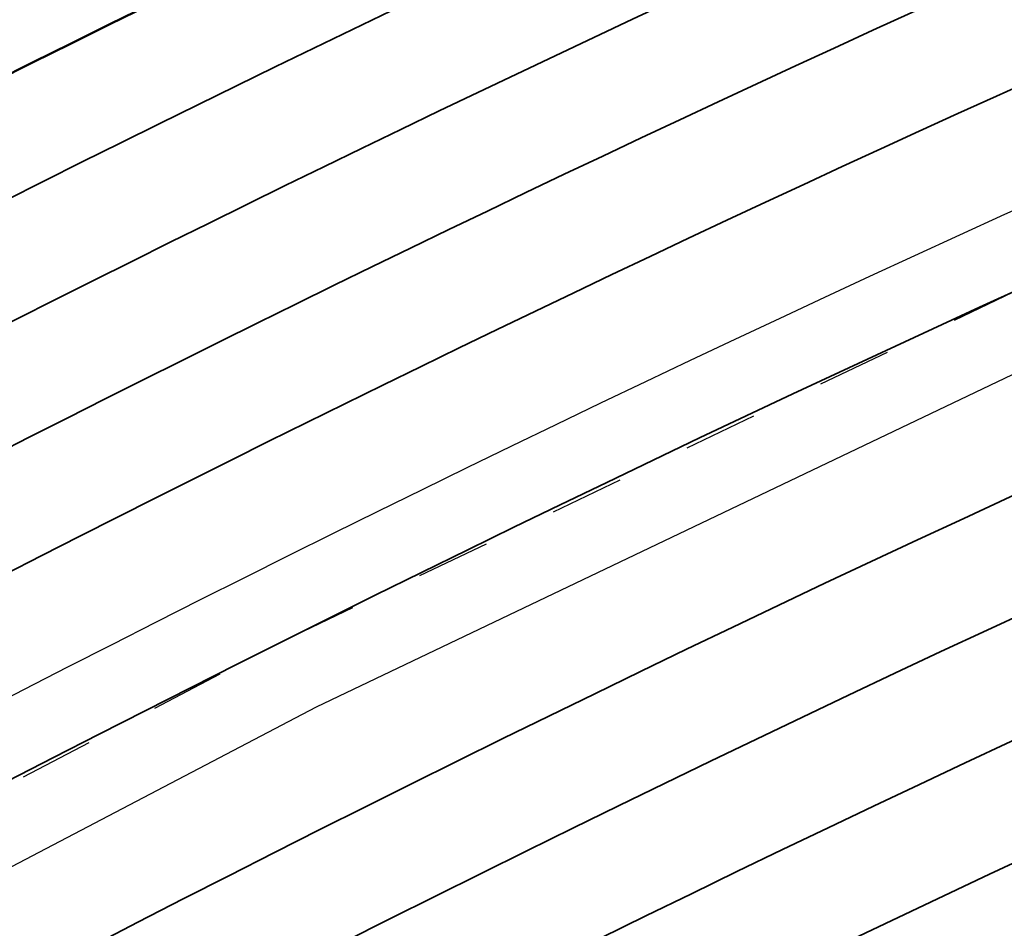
# Model space of a CAD drawing. Header units: metres. Extents: x -502 to 161, y -108 to 174.
# Tile 232 of 656: x -249.25 to -247.93, y -12.48 to -11.26. Entities that reach past the tile are written whole.
import ezdxf

# ---------------------------------------------------------------- set-up
doc = ezdxf.new("R2010")
doc.units = ezdxf.units.M
doc.header["$LTSCALE"] = 0.1
doc.linetypes.add('2-1', pattern=[0.17, 0.06, -0.025, 0.06, -0.025])
doc.linetypes.add('237', pattern=[93, 75, -18])
for name, color, linetype in [('BRI31-005.05-5p02-Koordinierung Lageplan 4. BA ZOB West 2022-06-15', 7, 'Continuous'), ('BRI31-005.06-5f07-Koordinierung Lageplan 4. BA ZOB Fernbusbahnh', 7, 'Continuous'), ('BRI31-005.07-5f08-Koordinierung Lageplan 4. BA Radstation - Seeterrasse 2023-05-31', 7, 'Continuous'), ('BRI32-005.03-5f06-Koordinierung Schemaplan 4 BA ZOB Teilbereich 2 Ost - Bahnhofsallee 2023-01-21', 7, 'Continuous')]:
    doc.layers.add(name, color=color, linetype=linetype)
doc.styles.add('Txt', font='txt_____.ttf')

msp = doc.modelspace()

# ---------------------------------------------------------------- linework, layer by layer
at = {"layer": 'BRI31-005.05-5p02-Koordinierung Lageplan 4. BA ZOB West 2022-06-15', "color": 3, "linetype": 'Continuous', "lineweight": 35, "true_color": 0x00ff00, "transparency": 33554687, "flags": 128}
for points in [[(-279.4058, -30.9235), (-270.9467, -26.7095, 0.095997), (-268.1607, -24.5758, -0.065942), (-264.8207, -21.6858, 0.025186), (-260.4856, -18.5119), (-255.5271, -14.4822, -0.005996), (-254.9201, -14.0009, -0.059186), (-248.3852, -10.0817, 0.078462), (-238.2914, -3.4889), (-238.2914, -3.4889, -0.100623), (-214.8444, 10.3949), (-214.8444, 10.3949), (-211.177, 9.7003), (-205.5504, 1.4442)], [(-205.711, 1.4137), (-211.266, 9.5645), (-214.833, 10.2401), (-214.833, 10.2401, 0.100475), (-238.1908, -3.6002), (-238.1908, -3.6002, -0.078462), (-248.3237, -10.2185), (-248.3237, -10.2185, 0.059186), (-254.8284, -14.1195), (-254.8284, -14.1195), (-254.8284, -14.1195, 0.005996), (-255.4325, -14.5986), (-255.4325, -14.5986), (-260.391, -18.6283, -0.025186), (-264.7383, -21.8111), (-264.7383, -21.8111, 0.065942), (-268.0485, -24.6753), (-268.0485, -24.6753), (-268.0485, -24.6753, -0.095997), (-270.8799, -26.8438), (-270.8799, -26.8438), (-279.3404, -31.0585)], [(-311.2459, -44.722), (-303.6354, -41.8968), (-298.4404, -39.6095), (-284.9949, -33.8889), (-279.275, -31.1935), (-270.813, -26.978, 0.095997), (-267.9364, -24.7749), (-267.9364, -24.7749, -0.065942), (-264.6559, -21.9364), (-264.6559, -21.9364, 0.025186), (-260.2964, -18.7447), (-255.3379, -14.715, -0.005996), (-254.7366, -14.2381), (-254.7366, -14.2381, -0.059186), (-248.2623, -10.3553), (-248.2623, -10.3553, 0.078462), (-238.0902, -3.7115), (-238.0902, -3.7115, -0.100327), (-214.8215, 10.0853), (-214.8215, 10.0853), (-211.3549, 9.4287), (-205.8717, 1.3831)], [(-206.0324, 1.3525), (-211.4439, 9.2929), (-214.81, 9.9304), (-214.81, 9.9304, 0.100178), (-237.9896, -3.8227), (-237.9896, -3.8227, -0.078462), (-248.2009, -10.4922), (-248.2009, -10.4922, 0.059186), (-254.6448, -14.3568), (-254.6448, -14.3568), (-254.6448, -14.3568, 0.005996), (-255.2433, -14.8314), (-255.2433, -14.8314), (-260.2018, -18.8611), (-260.2018, -18.8611, -0.025186), (-264.5735, -22.0618), (-264.5735, -22.0618), (-264.5735, -22.0618, 0.065942), (-267.8242, -24.8745), (-267.8242, -24.8745), (-267.8242, -24.8745, -0.095997), (-270.7461, -27.1123), (-270.7461, -27.1123), (-279.2096, -31.3285)], [(-279.1442, -31.4635), (-270.6792, -27.2466, 0.095997), (-267.712, -24.974), (-267.712, -24.974, -0.065942), (-264.4911, -22.1871), (-264.4911, -22.1871, 0.025186), (-260.1072, -18.9775), (-255.1487, -14.9478, -0.005996), (-254.553, -14.4754, -0.059186), (-248.1394, -10.629), (-248.1394, -10.629, 0.078462), (-237.889, -3.934), (-237.889, -3.934), (-237.889, -3.934, -0.100028), (-214.7984, 9.7756), (-214.7984, 9.7756), (-211.5329, 9.1571), (-206.1931, 1.3219)], [(-206.5145, 1.2608), (-211.7108, 8.8854), (-214.7752, 9.4658, 0.099728), (-237.6878, -4.1565, -0.078462), (-248.0165, -10.9027, 0.059186), (-254.3694, -14.7127, 0.005996), (-254.9595, -15.1806), (-259.918, -19.2103, -0.025186), (-264.3263, -22.4378, 0.065942), (-267.4876, -25.1732), (-267.4876, -25.1732, -0.095997), (-270.5454, -27.5151), (-270.5454, -27.5151), (-279.0133, -31.7335)], [(-278.9479, -31.8684), (-270.4786, -27.6493), (-270.4786, -27.6493, 0.095997), (-267.3754, -25.2727), (-267.3754, -25.2727, -0.065942), (-264.2439, -22.5631), (-264.2439, -22.5631, 0.025186), (-259.8234, -19.3267), (-259.8234, -19.3267), (-254.8649, -15.297, -0.005996), (-254.2777, -14.8313), (-254.2777, -14.8313, -0.059186), (-247.9551, -11.0396), (-247.9551, -11.0396, 0.078462), (-237.5872, -4.2677), (-237.5872, -4.2677, -0.099577), (-214.7635, 9.311), (-214.7635, 9.311), (-211.7997, 8.7496), (-206.6752, 1.2302)], [(-206.8358, 1.1996), (-211.8887, 8.6138), (-214.7518, 9.1561), (-214.7518, 9.1561, 0.099425), (-237.4866, -4.379), (-237.4866, -4.379, -0.078462), (-247.8937, -11.1764, 0.059186), (-254.1859, -14.95, 0.005996), (-254.7703, -15.4134), (-259.7288, -19.4431, -0.025186), (-264.1615, -22.6884, 0.065942), (-267.2632, -25.3723, -0.095997), (-270.4117, -27.7836), (-278.8825, -32.0034), (-284.6268, -34.7104), (-298.0829, -40.4355), (-303.2972, -42.7313), (-310.9253, -45.563), (-314.7666, -47.655, 0.354166), (-315.2467, -48.8186), (-312.9008, -56.6959), (-312.9008, -56.6959, 0.16104), (-309.3641, -61.7694), (-309.3641, -61.7694)], [(-278.8171, -32.1384), (-270.3448, -27.9179), (-270.3448, -27.9179, 0.095997), (-267.151, -25.4718), (-267.151, -25.4718), (-267.151, -25.4718, -0.065941), (-264.0791, -22.8138), (-264.0791, -22.8138), (-264.0791, -22.8138, 0.025186), (-259.6342, -19.5596), (-259.6342, -19.5596), (-254.6757, -15.5298, -0.005996), (-254.0941, -15.0686, -0.059186), (-247.8322, -11.3132, 0.078462), (-237.386, -4.4902), (-237.386, -4.4902, -0.099273), (-214.74, 9.0012), (-214.74, 9.0012), (-211.9777, 8.478), (-206.9965, 1.1691)], [(-220.9688, -6.3577, 0.037781), (-221.9372, -6.6183, -0.037556), (-222.9055, -6.8793), (-236.3229, -9.4365, -0.02249), (-238.1028, -9.6934, 0.147059), (-254.0766, -16.2671), (-259.0307, -20.2933)]]:
    msp.add_lwpolyline(points, format="xyb", dxfattribs=at)
at = {"layer": 'BRI31-005.05-5p02-Koordinierung Lageplan 4. BA ZOB West 2022-06-15', "color": 1, "linetype": 'Continuous', "lineweight": 50, "true_color": 0xff0000, "transparency": 33554687, "flags": 128}
msp.add_lwpolyline([(-254.4612, -14.5941), (-254.4612, -14.5941, -0.059186), (-248.078, -10.7659), (-248.078, -10.7659, 0.078462), (-237.7884, -4.0452), (-237.7884, -4.0452, -0.099878), (-214.7868, 9.6207), (-214.7868, 9.6207), (-211.6218, 9.0212), (-206.3538, 1.2914)], format="xyb", dxfattribs=at)
at = {"layer": 'BRI31-005.05-5p02-Koordinierung Lageplan 4. BA ZOB West 2022-06-15', "color": 7, "linetype": 'Continuous', "lineweight": 35, "transparency": 33554687, "flags": 128}
for points in [[(-219.9409, -5.5519), (-229.0536, -7.2881), (-229.0536, -7.2881, 0.060826), (-230.2289, -7.6642), (-230.2289, -7.6642), (-230.2289, -7.6642, -0.060829), (-231.4043, -8.0405), (-231.4043, -8.0405), (-236.4071, -8.9944), (-236.4071, -8.9944, -0.023522), (-238.2272, -9.2533), (-238.2272, -9.2533), (-238.2272, -9.2533, 0.146384), (-254.3604, -15.9179), (-254.3604, -15.9179), (-259.3146, -19.9441)], [(-220.9967, -6.2103), (-236.379, -9.1418, -0.02249), (-238.1322, -9.3949, 0.147059), (-254.2658, -16.0343), (-259.2199, -20.0605)], [(-220.9688, -6.3577), (-236.3509, -9.2891, -0.023523), (-238.199, -9.552, 0.146367), (-254.1712, -16.1507), (-259.1253, -20.1769)]]:
    msp.add_lwpolyline(points, format="xyb", dxfattribs=at)
at = {"layer": 'BRI31-005.05-5p02-Koordinierung Lageplan 4. BA ZOB West 2022-06-15', "color": 1, "linetype": 'Continuous', "lineweight": 35, "true_color": 0xff0000, "transparency": 33554687, "flags": 128}
msp.add_lwpolyline([(-238.2513, -9.0047, 0.146392), (-254.518, -15.7239)], format="xyb", dxfattribs=at)
at = {"layer": 'BRI31-005.06-5f07-Koordinierung Lageplan 4. BA ZOB Fernbusbahnh', "color": 3, "linetype": 'Continuous', "lineweight": 30, "true_color": 0x00ff00, "transparency": 33554687, "flags": 128}
for points in [[(-279.4058, -30.9235), (-270.9467, -26.7095, 0.095997), (-268.1607, -24.5758, -0.065942), (-264.8207, -21.6858, 0.025186), (-260.4856, -18.5119), (-255.5271, -14.4822, -0.005996), (-254.9201, -14.0009, -0.059186), (-248.3852, -10.0817, 0.078462), (-238.2914, -3.4889), (-238.2914, -3.4889, -0.100623), (-214.8444, 10.3949), (-214.8444, 10.3949), (-211.177, 9.7003), (-205.5504, 1.4442)], [(-205.711, 1.4137), (-211.266, 9.5645), (-214.833, 10.2401), (-214.833, 10.2401, 0.100475), (-238.1908, -3.6002), (-238.1908, -3.6002, -0.078462), (-248.3237, -10.2185), (-248.3237, -10.2185, 0.059186), (-254.8284, -14.1195), (-254.8284, -14.1195), (-254.8284, -14.1195, 0.005996), (-255.4325, -14.5986), (-255.4325, -14.5986), (-260.391, -18.6283, -0.025186), (-264.7383, -21.8111), (-264.7383, -21.8111, 0.065942), (-268.0485, -24.6753), (-268.0485, -24.6753), (-268.0485, -24.6753, -0.095997), (-270.8799, -26.8438), (-270.8799, -26.8438), (-279.3404, -31.0585)], [(-311.2459, -44.722), (-303.6354, -41.8968), (-298.4404, -39.6095), (-284.9949, -33.8889), (-279.275, -31.1935), (-270.813, -26.978, 0.095997), (-267.9364, -24.7749), (-267.9364, -24.7749, -0.065942), (-264.6559, -21.9364), (-264.6559, -21.9364, 0.025186), (-260.2964, -18.7447), (-255.3379, -14.715, -0.005996), (-254.7366, -14.2381), (-254.7366, -14.2381, -0.059186), (-248.2623, -10.3553), (-248.2623, -10.3553, 0.078462), (-238.0902, -3.7115), (-238.0902, -3.7115, -0.100327), (-214.8215, 10.0853), (-214.8215, 10.0853), (-211.3549, 9.4287), (-205.8717, 1.3831)], [(-206.0324, 1.3525), (-211.4439, 9.2929), (-214.81, 9.9304), (-214.81, 9.9304, 0.100178), (-237.9896, -3.8227), (-237.9896, -3.8227, -0.078462), (-248.2009, -10.4922), (-248.2009, -10.4922, 0.059186), (-254.6448, -14.3568), (-254.6448, -14.3568), (-254.6448, -14.3568, 0.005996), (-255.2433, -14.8314), (-255.2433, -14.8314), (-260.2018, -18.8611), (-260.2018, -18.8611, -0.025186), (-264.5735, -22.0618), (-264.5735, -22.0618), (-264.5735, -22.0618, 0.065942), (-267.8242, -24.8745), (-267.8242, -24.8745), (-267.8242, -24.8745, -0.095997), (-270.7461, -27.1123), (-270.7461, -27.1123), (-279.2096, -31.3285)], [(-279.1442, -31.4635), (-270.6792, -27.2466, 0.095997), (-267.712, -24.974), (-267.712, -24.974, -0.065942), (-264.4911, -22.1871), (-264.4911, -22.1871, 0.025186), (-260.1072, -18.9775), (-255.1487, -14.9478, -0.005996), (-254.553, -14.4754, -0.059186), (-248.1394, -10.629), (-248.1394, -10.629, 0.078462), (-237.889, -3.934), (-237.889, -3.934), (-237.889, -3.934, -0.100028), (-214.7984, 9.7756), (-214.7984, 9.7756), (-211.5329, 9.1571), (-206.1931, 1.3219)], [(-206.5145, 1.2608), (-211.7108, 8.8854), (-214.7752, 9.4658, 0.099728), (-237.6878, -4.1565, -0.078462), (-248.0165, -10.9027, 0.059186), (-254.3694, -14.7127, 0.005996), (-254.9595, -15.1806), (-259.918, -19.2103, -0.025186), (-264.3263, -22.4378, 0.065942), (-267.4876, -25.1732), (-267.4876, -25.1732, -0.095997), (-270.5454, -27.5151), (-270.5454, -27.5151), (-279.0133, -31.7335)], [(-278.9479, -31.8684), (-270.4786, -27.6493), (-270.4786, -27.6493, 0.095997), (-267.3754, -25.2727), (-267.3754, -25.2727, -0.065942), (-264.2439, -22.5631), (-264.2439, -22.5631, 0.025186), (-259.8234, -19.3267), (-259.8234, -19.3267), (-254.8649, -15.297, -0.005996), (-254.2777, -14.8313), (-254.2777, -14.8313, -0.059186), (-247.9551, -11.0396), (-247.9551, -11.0396, 0.078462), (-237.5872, -4.2677), (-237.5872, -4.2677, -0.099577), (-214.7635, 9.311), (-214.7635, 9.311), (-211.7997, 8.7496), (-206.6752, 1.2302)], [(-206.8358, 1.1996), (-211.8887, 8.6138), (-214.7518, 9.1561), (-214.7518, 9.1561, 0.099425), (-237.4866, -4.379), (-237.4866, -4.379, -0.078462), (-247.8937, -11.1764, 0.059186), (-254.1859, -14.95, 0.005996), (-254.7703, -15.4134), (-259.7288, -19.4431, -0.025186), (-264.1615, -22.6884, 0.065942), (-267.2632, -25.3723, -0.095997), (-270.4117, -27.7836), (-278.8825, -32.0034), (-284.6268, -34.7104), (-298.0829, -40.4355), (-303.2972, -42.7313), (-310.9253, -45.563), (-314.7666, -47.655, 0.354166), (-315.2467, -48.8186), (-312.9008, -56.6959, 0.103821), (-310.9737, -60.2545)], [(-309.821, -45.313), (-303.2408, -42.8703), (-298.0233, -40.5732), (-284.5654, -34.8473), (-278.8171, -32.1384), (-270.3448, -27.9179), (-270.3448, -27.9179, 0.095997), (-267.151, -25.4718), (-267.151, -25.4718), (-267.151, -25.4718, -0.065941), (-264.0791, -22.8138), (-264.0791, -22.8138), (-264.0791, -22.8138, 0.025186), (-259.6342, -19.5596), (-259.6342, -19.5596), (-254.6757, -15.5298, -0.005996), (-254.0941, -15.0686, -0.059186), (-247.8322, -11.3132, 0.078462), (-237.386, -4.4902), (-237.386, -4.4902, -0.099273), (-214.74, 9.0012), (-214.74, 9.0012), (-211.9777, 8.478), (-206.9965, 1.1691)], [(-220.9688, -6.3577, 0.037781), (-221.9372, -6.6183, -0.037556), (-222.9055, -6.8793), (-236.3229, -9.4365, -0.02249), (-238.1028, -9.6934, 0.147059), (-254.0766, -16.2671), (-259.0307, -20.2933)]]:
    msp.add_lwpolyline(points, format="xyb", dxfattribs=at)
at = {"layer": 'BRI31-005.06-5f07-Koordinierung Lageplan 4. BA ZOB Fernbusbahnh', "color": 1, "linetype": 'Continuous', "lineweight": 50, "true_color": 0xff0000, "transparency": 33554687, "flags": 128}
msp.add_lwpolyline([(-254.4612, -14.5941), (-254.4612, -14.5941, -0.059186), (-248.078, -10.7659), (-248.078, -10.7659, 0.078462), (-237.7884, -4.0452), (-237.7884, -4.0452, -0.099878), (-214.7868, 9.6207), (-214.7868, 9.6207), (-211.6218, 9.0212), (-206.3538, 1.2914)], format="xyb", dxfattribs=at)
at = {"layer": 'BRI31-005.06-5f07-Koordinierung Lageplan 4. BA ZOB Fernbusbahnh', "color": 190, "linetype": 'Continuous', "lineweight": 30, "true_color": 0x7f00ff, "transparency": 33554687, "flags": 128}
msp.add_lwpolyline([(-252.0793, -18.1999), (-254.94, -15.2281, -0.448351), (-254.8257, -13.7392), (-254.8257, -13.7392, -0.057371), (-248.4466, -9.9448), (-248.4466, -9.9448, 0.055175), (-241.1471, -5.6461, 0.42561), (-240.9695, -4.2158), (-242.089, -2.8348)], format="xyb", dxfattribs=at)
at = {"layer": 'BRI31-005.06-5f07-Koordinierung Lageplan 4. BA ZOB Fernbusbahnh', "color": 7, "linetype": 'Continuous', "lineweight": 30, "transparency": 33554687, "flags": 128}
for points in [[(-219.9409, -5.5519), (-229.0536, -7.2881), (-229.0536, -7.2881, 0.060826), (-230.2289, -7.6642), (-230.2289, -7.6642), (-230.2289, -7.6642, -0.060829), (-231.4043, -8.0405), (-231.4043, -8.0405), (-236.4071, -8.9944), (-236.4071, -8.9944, -0.023522), (-238.2272, -9.2533), (-238.2272, -9.2533), (-238.2272, -9.2533, 0.146384), (-254.3604, -15.9179), (-254.3604, -15.9179), (-259.3146, -19.9441)], [(-220.9967, -6.2103), (-236.379, -9.1418, -0.02249), (-238.1322, -9.3949, 0.147059), (-254.2658, -16.0343), (-259.2199, -20.0605)], [(-220.9688, -6.3577), (-236.3509, -9.2891, -0.023523), (-238.199, -9.552, 0.146367), (-254.1712, -16.1507), (-259.1253, -20.1769)]]:
    msp.add_lwpolyline(points, format="xyb", dxfattribs=at)
at = {"layer": 'BRI31-005.06-5f07-Koordinierung Lageplan 4. BA ZOB Fernbusbahnh', "color": 1, "linetype": 'Continuous', "lineweight": 30, "true_color": 0xff0000, "transparency": 33554687, "flags": 128}
for points in [[(-263.9967, -22.9392), (-263.9967, -22.9392, 0.025186), (-259.5396, -19.676), (-259.5396, -19.676), (-254.5811, -15.6462, -0.005996), (-254.0023, -15.1873), (-254.0023, -15.1873, -0.140273), (-238.2614, -8.9052), (-238.2614, -8.9052)], [(-238.2513, -9.0047, 0.146392), (-254.518, -15.7239)]]:
    msp.add_lwpolyline(points, format="xyb", dxfattribs=at)
at = {"layer": 'BRI31-005.06-5f07-Koordinierung Lageplan 4. BA ZOB Fernbusbahnh', "color": 3, "linetype": '237', "lineweight": 30, "true_color": 0x00ff00, "transparency": 33554687, "flags": 128}
msp.add_lwpolyline([(-238.2413, -9.104), (-238.2413, -9.104, 0.146392), (-254.455, -15.8015), (-254.455, -15.8015), (-259.4092, -19.8277, -0.025212), (-263.8869, -23.1063)], format="xyb", dxfattribs=at)
at = {"layer": 'BRI31-005.07-5f08-Koordinierung Lageplan 4. BA Radstation - Seeterrasse 2023-05-31', "color": 1, "linetype": '2-1', "lineweight": 30, "true_color": 0xff0000, "transparency": 33554687, "flags": 128}
msp.add_lwpolyline([(-75.7252, 29.7094), (-74.2064, 21.4872), (-74.2064, 21.4872, -0.344875), (-75.7481, 18.537), (-75.7481, 18.537), (-78.6792, 17.2104), (-78.6792, 17.2104, -0.131652), (-80.0582, 16.9832), (-80.0582, 16.9832), (-83.2747, 17.3012), (-83.2747, 17.3012, -0.147643), (-84.7171, 17.897), (-84.7171, 17.897), (-84.7171, 17.897, 0.224175), (-86.6227, 18.3711), (-86.6227, 18.3711), (-87.2261, 18.2506, 0.068364), (-87.869, 18.0276, -0.134388), (-89.2653, 17.7401), (-89.2653, 17.7401, -0.008614), (-92.1064, 17.9717), (-92.1064, 17.9717), (-92.1064, 17.9717, -0.043249), (-95.5579, 18.6175), (-95.5579, 18.6175, 0.115499), (-96.453, 18.6545), (-97.6265, 18.4303), (-97.6265, 18.4303, 0.238629), (-99.0314, 17.3462), (-99.0314, 17.3462), (-99.2249, 16.9405), (-99.2249, 16.9405, -0.381904), (-102.5458, 15.5517), (-102.5458, 15.5517), (-102.5458, 15.5517, 0.130963), (-103.8299, 15.6457), (-103.8299, 15.6457), (-104.7731, 15.4668), (-104.7731, 15.4668, 0.062943), (-105.3695, 15.2737), (-105.3695, 15.2737), (-105.3695, 15.2737, -0.117288), (-106.5928, 15.019), (-106.5928, 15.019), (-118.0807, 15.343), (-118.0807, 15.343, -0.126318), (-120.4231, 16.0153), (-120.4231, 16.0153), (-121.9335, 16.9019, 0.050627), (-123.7227, 17.7216), (-123.7227, 17.7216, 0.129681), (-125.6306, 17.8564), (-125.6306, 17.8564), (-126.5738, 17.6776), (-126.5738, 17.6776, 0.119934), (-127.6504, 17.1889), (-127.6504, 17.1889, -0.084808), (-128.3911, 16.7885), (-128.3911, 16.7885, 0.089269), (-130.16, 15.8118), (-130.16, 15.8118), (-130.16, 15.8118, -0.124247), (-134.6867, 13.7066), (-134.6867, 13.7066), (-138.9168, 12.9014, -0.061661), (-143.7961, 12.5841), (-146.1501, 12.7214), (-146.6345, 12.7496), (-146.6345, 12.7496, -0.059039), (-147.2369, 12.8568), (-147.2369, 12.8568, 0.067015), (-147.8955, 12.9633, 0.040307), (-151.1503, 12.787, -0.05915), (-151.7633, 12.7769, 0.072382), (-152.4827, 12.746), (-153.4259, 12.5672), (-153.4259, 12.5672, 0.081506), (-154.3792, 12.2191), (-154.3792, 12.2191, -0.078503), (-155.3314, 11.8651, 0.005089), (-156.736, 11.5665, 0.034847), (-157.917, 11.2149), (-157.917, 11.2149, -0.026109), (-159.093, 10.8424), (-159.093, 10.8424, 0.013087), (-162.6332, 9.8215, -0.062687), (-167.5218, 8.9233), (-167.5218, 8.9233, 0.061733), (-172.5318, 8.0126), (-172.5318, 8.0126), (-186.5075, 3.6415), (-186.5075, 3.6415, -0.025709), (-188.4284, 3.1475), (-188.4284, 3.1475, -0.09618), (-189.4195, 3.1391), (-189.4195, 3.1391, -0.010312), (-189.5245, 3.1608), (-189.5245, 3.1608, 0.103331), (-190.5467, 3.1797), (-191.4899, 3.0009), (-193.6788, 2.5285), (-195.2713, -0.9906), (-200.2523, -1.9396, -0.015188), (-202.6914, -2.3279, 0.015187), (-205.1304, -2.7163), (-211.9992, -4.0249, -0.085512), (-213.1342, -4.045), (-213.1342, -4.045, 0.085516), (-214.2693, -4.065), (-214.2693, -4.065), (-217.1075, -4.6057), (-217.1075, -4.6057, -0.044757), (-218.1066, -4.7048), (-218.1066, -4.7048), (-218.1066, -4.7048, 0.044534), (-219.1057, -4.8034), (-219.1057, -4.8034), (-220.0489, -4.9822, 0.045192), (-221.0145, -5.2575, -0.044969), (-221.98, -5.5332), (-229.374, -6.9419, 0.0409), (-229.7676, -7.0508), (-229.7676, -7.0508, 0.046197), (-230.1838, -7.2489), (-230.1838, -7.2489), (-230.1838, -7.2489, -0.087262), (-230.9936, -7.5559), (-230.9936, -7.5559), (-236.482, -8.6015, 0.028787), (-237.3638, -8.8228, -0.050637), (-238.2513, -9.0047, 0.146392), (-254.518, -15.7239), (-259.4765, -19.7536), (-259.4765, -19.7536, -0.025186), (-263.9418, -23.0227), (-263.9418, -23.0227, 0.107373), (-265.0177, -24.1206), (-265.0177, -24.1206, -0.031495), (-265.9353, -25.3944), (-265.9353, -25.3944), (-265.9353, -25.3944, 0.319337), (-266.1354, -28.2853), (-266.1354, -28.2853), (-261.3476, -36.1097, 0.028211), (-259.4113, -38.9068, -0.124654), (-258.9176, -40.0306), (-258.9176, -40.0306, 0.143394), (-258.3055, -41.2953), (-258.3055, -41.2953), (-257.6613, -42.0071, 0.04347), (-257.3434, -42.3023), (-256.513, -42.9487), (-256.513, -42.9487, 0.287939), (-253.8675, -43.2162), (-253.8675, -43.2162), (-253.4922, -43.0296), (-246.0588, -39.1119), (-246.0588, -39.1119, -0.348158), (-243.0066, -39.6832), (-243.0066, -39.6832, 0.179632), (-241.4792, -40.5169), (-236.8359, -41.1908), (-236.8359, -41.1908, -0.100747), (-235.5437, -41.6552), (-235.5437, -41.6552, -0.022227), (-235.3532, -41.7694), (-235.3532, -41.7694, -0.062068), (-234.8837, -42.1717), (-234.8837, -42.1717), (-234.3665, -42.7401), (-234.3665, -42.7401, 0.107257), (-233.6329, -43.2624), (-233.6329, -43.2624, -0.058325), (-232.8393, -43.7185), (-232.8393, -43.7185, 0.577348), (-240.5426, -47.0416), (-240.5426, -47.0416, 0.577348), (-233.8131, -52.0513, 0.577348), (-232.8392, -43.7186, 0.306983), (-230.8772, -43.8017), (-222.4355, -38.5868, -0.271246), (-221.5767, -38.5663), (-220.659, -39.0746, -0.254278), (-220.5385, -39.2639, 0.168188), (-220.444, -39.486), (-219.707, -40.3004), (-219.707, -40.3004, 0.133374), (-219.4036, -40.4948), (-219.4036, -40.4948), (-219.4036, -40.4948, -0.05315), (-219.0634, -40.6432), (-219.0634, -40.6432), (-212.0825, -44.6154, -0.173983), (-211.4959, -45.2994), (-211.4959, -45.2994, 0.093569), (-210.9189, -46.2366), (-210.9189, -46.2366)], format="xyb", dxfattribs=at)
msp.add_lwpolyline([(-75.7252, 29.7094), (-74.2064, 21.4872), (-74.2064, 21.4872, -0.344875), (-75.7481, 18.537), (-75.7481, 18.537), (-78.6792, 17.2104), (-78.6792, 17.2104, -0.131652), (-80.0582, 16.9832), (-80.0582, 16.9832), (-83.2747, 17.3012), (-83.2747, 17.3012, -0.147643), (-84.7171, 17.897), (-84.7171, 17.897), (-84.7171, 17.897, 0.224175), (-86.6227, 18.3711), (-86.6227, 18.3711), (-87.2261, 18.2506, 0.068364), (-87.869, 18.0276, -0.134388), (-89.2653, 17.7401), (-89.2653, 17.7401, -0.008614), (-92.1064, 17.9717), (-92.1064, 17.9717), (-92.1064, 17.9717, -0.043249), (-95.5579, 18.6175), (-95.5579, 18.6175, 0.115499), (-96.453, 18.6545), (-97.6265, 18.4303), (-97.6265, 18.4303, 0.238629), (-99.0314, 17.3462), (-99.0314, 17.3462), (-99.2249, 16.9405), (-99.2249, 16.9405, -0.381904), (-102.5458, 15.5517), (-102.5458, 15.5517), (-102.5458, 15.5517, 0.130963), (-103.8299, 15.6457), (-103.8299, 15.6457), (-104.7731, 15.4668), (-104.7731, 15.4668, 0.062943), (-105.3695, 15.2737), (-105.3695, 15.2737), (-105.3695, 15.2737, -0.117288), (-106.5928, 15.019), (-106.5928, 15.019), (-118.0807, 15.343), (-118.0807, 15.343, -0.126318), (-120.4231, 16.0153), (-120.4231, 16.0153), (-121.9335, 16.9019, 0.050627), (-123.7227, 17.7216), (-123.7227, 17.7216, 0.129681), (-125.6306, 17.8564), (-125.6306, 17.8564), (-126.5738, 17.6776), (-126.5738, 17.6776, 0.119934), (-127.6504, 17.1889), (-127.6504, 17.1889, -0.084808), (-128.3911, 16.7885), (-128.3911, 16.7885, 0.089269), (-130.16, 15.8118), (-130.16, 15.8118), (-130.16, 15.8118, -0.124247), (-134.6867, 13.7066), (-134.6867, 13.7066), (-138.9168, 12.9014, -0.061661), (-143.7961, 12.5841), (-146.1501, 12.7214), (-146.6345, 12.7496), (-146.6345, 12.7496, -0.059039), (-147.2369, 12.8568), (-147.2369, 12.8568, 0.067015), (-147.8955, 12.9633, 0.040307), (-151.1503, 12.787, -0.05915), (-151.7633, 12.7769, 0.072382), (-152.4827, 12.746), (-153.4259, 12.5672), (-153.4259, 12.5672, 0.081506), (-154.3792, 12.2191), (-154.3792, 12.2191, -0.078503), (-155.3314, 11.8651, 0.005089), (-156.736, 11.5665, 0.034847), (-157.917, 11.2149), (-157.917, 11.2149, -0.026109), (-159.093, 10.8424), (-159.093, 10.8424, 0.013087), (-162.6332, 9.8215, -0.062687), (-167.5218, 8.9233), (-167.5218, 8.9233, 0.061733), (-172.5318, 8.0126), (-172.5318, 8.0126), (-186.5075, 3.6415), (-186.5075, 3.6415, -0.025709), (-188.4284, 3.1475), (-188.4284, 3.1475, -0.09618), (-189.4195, 3.1391), (-189.4195, 3.1391, -0.010312), (-189.5245, 3.1608), (-189.5245, 3.1608, 0.103331), (-190.5467, 3.1797), (-191.4899, 3.0009), (-193.6788, 2.5285), (-195.2713, -0.9906), (-200.2523, -1.9396, -0.015188), (-202.6914, -2.3279, 0.015187), (-205.1304, -2.7163), (-211.9992, -4.0249, -0.085512), (-213.1342, -4.045), (-213.1342, -4.045, 0.085516), (-214.2693, -4.065), (-214.2693, -4.065), (-217.1075, -4.6057), (-217.1075, -4.6057, -0.044757), (-218.1066, -4.7048), (-218.1066, -4.7048), (-218.1066, -4.7048, 0.044534), (-219.1057, -4.8034), (-219.1057, -4.8034), (-220.0489, -4.9822, 0.045192), (-221.0145, -5.2575, -0.044969), (-221.98, -5.5332), (-229.374, -6.9419, 0.0409), (-229.7676, -7.0508), (-229.7676, -7.0508, 0.046197), (-230.1838, -7.2489), (-230.1838, -7.2489), (-230.1838, -7.2489, -0.087262), (-230.9936, -7.5559), (-230.9936, -7.5559), (-236.482, -8.6015, 0.028787), (-237.3638, -8.8228, -0.050637), (-238.2513, -9.0047, 0.146392), (-254.518, -15.7239), (-259.4765, -19.7536), (-259.4765, -19.7536, -0.025186), (-263.9418, -23.0227), (-263.9418, -23.0227, 0.107373), (-265.0177, -24.1206), (-265.0177, -24.1206, -0.031495), (-265.9353, -25.3944), (-265.9353, -25.3944), (-265.9353, -25.3944, 0.319337), (-266.1354, -28.2853), (-266.1354, -28.2853), (-261.3476, -36.1097, 0.028211), (-259.4113, -38.9068, -0.124654), (-258.9176, -40.0306), (-258.9176, -40.0306, 0.143394), (-258.3055, -41.2953), (-258.3055, -41.2953), (-257.6613, -42.0071, 0.04347), (-257.3434, -42.3023), (-256.513, -42.9487), (-256.513, -42.9487, 0.287939), (-253.8675, -43.2162), (-253.8675, -43.2162), (-253.4922, -43.0296), (-246.0588, -39.1119), (-246.0588, -39.1119, -0.348158), (-243.0066, -39.6832), (-243.0066, -39.6832, 0.179632), (-241.4792, -40.5169), (-236.8359, -41.1908), (-236.8359, -41.1908, -0.100747), (-235.5437, -41.6552), (-235.5437, -41.6552, -0.022227), (-235.3532, -41.7694), (-235.3532, -41.7694, -0.062068), (-234.8837, -42.1717), (-234.8837, -42.1717), (-234.3665, -42.7401), (-234.3665, -42.7401, 0.107257), (-233.6329, -43.2624), (-233.6329, -43.2624, -0.058325), (-232.8393, -43.7185), (-232.8393, -43.7185, 0.577348), (-240.5426, -47.0416), (-240.5426, -47.0416, 0.577348), (-233.8131, -52.0513, 0.577348), (-232.8392, -43.7186, 0.306983), (-230.8772, -43.8017), (-222.4355, -38.5868, -0.271246), (-221.5767, -38.5663), (-220.659, -39.0746, -0.254278), (-220.5385, -39.2639, 0.168188), (-220.444, -39.486), (-219.707, -40.3004), (-219.707, -40.3004, 0.133374), (-219.4036, -40.4948), (-219.4036, -40.4948), (-219.4036, -40.4948, -0.05315), (-219.0634, -40.6432), (-219.0634, -40.6432), (-212.0825, -44.6154, -0.173983), (-211.4959, -45.2994), (-211.4959, -45.2994, 0.093569), (-210.9189, -46.2366), (-210.9189, -46.2366)], format="xyb", dxfattribs=at)
at = {"layer": 'BRI32-005.03-5f06-Koordinierung Schemaplan 4 BA ZOB Teilbereich 2 Ost - Bahnhofsallee 2023-01-21', "color": 1, "linetype": 'Continuous', "lineweight": 30, "true_color": 0xff0000, "transparency": 33554687, "flags": 128}
msp.add_lwpolyline([(-238.2513, -9.0047, 0.146392), (-254.518, -15.7239)], format="xyb", dxfattribs=at)

# ---------------------------------------------------------------- texts
at = {"layer": 'BRI31-005.06-5f07-Koordinierung Lageplan 4. BA ZOB Fernbusbahnh', "color": 2, "true_color": 0xffff00, "transparency": 33554687, "insert": (-249.3669, -13.2929), "char_height": 1, "attachment_point": 1, "rotation": 28.2201, "line_spacing_factor": 0.25, "style": 'Txt'}
msp.add_mtext('x x x x x x x x x x x', dxfattribs=at)

doc.saveas('drawing.dxf')
